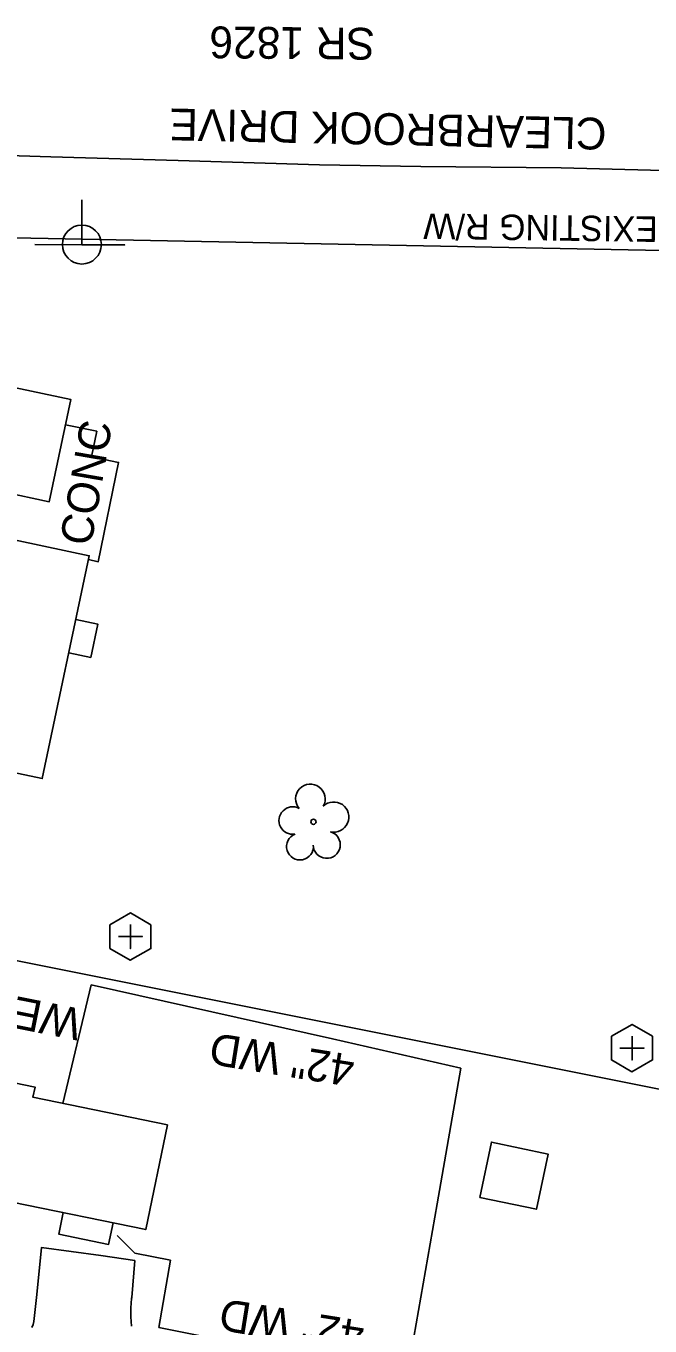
# Model space of a CAD drawing. Extents: x 1614611 to 1617571, y 898867 to 905462.
# Drawn here: x 1616412.2 to 1616490.7, y 900082.2 to 900245.7 of the extents above; entities that cross this region are included whole.
import ezdxf

# ---------------------------------------------------------------- set-up
doc = ezdxf.new("R2010")
doc.units = 0
for name, color, linetype in [('Exist Building', 7, 'Continuous'), ('Exist Other Culture Area Outline', 7, 'Continuous'), ('Exist Other Culture Area Outline Text', 7, 'Continuous'), ('Exist Other Culture Fence Line', 7, 'Continuous'), ('Exist Other Culture Fence Line Text', 7, 'Continuous'), ('Exist Other Culture Gate', 7, 'Continuous'), ('Exist Right of Way Line Text', 7, 'Continuous'), ('Exist Roads EOP Text', 7, 'Continuous'), ('Exist Roads EOT Text', 7, 'Continuous'), ('Exist Utilities Power Joint Use Telephone CELL', 7, 'Continuous'), ('Exist Vegetation Tree CELL', 7, 'Continuous'), ('Prop Drainage Structure Pipe Alternate 30in Label', 7, 'Continuous'), ('Prop Drainage Structure Pipe RCP 15in Class V Label', 7, 'Continuous'), ('Prop Drainage Structure Pipe Stub Out CELL', 7, 'Continuous'), ('Prop Earthen Structure Head Ditch Label', 7, 'Continuous'), ('Scratch_Level_1', 7, 'Continuous'), ('Scratch_Level_9', 7, 'Continuous')]:
    doc.layers.add(name, color=color, linetype=linetype)

msp = doc.modelspace()

# ---------------------------------------------------------------- linework, layer by layer
at = {"layer": 'Exist Building'}
for points in [[(1616398.62, 900202.81), (1616417.87, 900198.75), (1616415.15, 900185.89), (1616409.3, 900187.13), (1616408.14, 900181.65), (1616420.19, 900179.11), (1616414.27, 900151.09), (1616398.7, 900154.38), (1616397.06, 900146.63), (1616383.08, 900149.58), (1616385.16, 900159.46), (1616382.19, 900160.08), (1616383.58, 900166.63), (1616386.53, 900166.01), (1616390.66, 900185.56), (1616395.42, 900184.55), (1616396.63, 900190.28), (1616396, 900190.41)], [(1616407.95, 900085.47), (1616371.06, 900093.09), (1616374.08, 900107.69), (1616377.15, 900107.06), (1616379.67, 900119.24), (1616413.36, 900112.28), (1616413.1, 900111), (1616430.02, 900107.51), (1616427.3, 900094.35), (1616410.5, 900097.82)], [(1616469.34, 900098.39), (1616470.79, 900105.35), (1616477.91, 900103.86), (1616476.45, 900096.91)]]:
    msp.add_lwpolyline(points, close=True, dxfattribs=at)
at = {"layer": 'Exist Other Culture Area Outline'}
for points in [[(1616417.2, 900195.57), (1616421.12, 900194.77), (1616420.46, 900191.54), (1616423.87, 900190.85), (1616421.32, 900178.36), (1616420.08, 900178.62)], [(1616418.49, 900171.09), (1616421.26, 900170.51), (1616420.38, 900166.32), (1616417.61, 900166.9)], [(1616423.19, 900095.2), (1616422.62, 900092.48), (1616416.35, 900093.79), (1616416.91, 900096.5)]]:
    msp.add_lwpolyline(points, dxfattribs=at)
at = {"layer": 'Exist Other Culture Fence Line'}
msp.add_lwpolyline([(1616425.93, 900091.39), (1616430.4, 900090.49), (1616428.96, 900082.04), (1616460.13, 900075.78), (1616463.95, 900097.58), (1616466.93, 900114.65), (1616450.79, 900118.34), (1616420.43, 900125.13), (1616416.86, 900110.23)], dxfattribs=at)
at = {"layer": 'Exist Other Culture Gate'}
msp.add_line((1616425.93, 900091.39), (1616423.68, 900093.61), dxfattribs=at)
at = {"layer": 'Exist Utilities Power Joint Use Telephone CELL'}
msp.add_line((1616419.26, 900218.24), (1616419.26, 900218.24), dxfattribs=at)
msp.add_lwpolyline([(1616413.32, 900218.24), (1616424.66, 900218.2), (1616419.26, 900218.22), (1616419.26, 900223.87)], dxfattribs=at)
msp.add_circle((1616419.26, 900218.25), 2.45, dxfattribs=at)
at = {"layer": 'Exist Vegetation Tree CELL'}
msp.add_line((1616448.4, 900145.65), (1616448.4, 900145.65), dxfattribs=at)
msp.add_circle((1616448.4, 900145.65), 0.326, dxfattribs=at)
for centre, radius, start, end in [((1616448.01, 900148.52), 1.86, 330.1651, 219.7134), ((1616445.79, 900145.8), 1.73, 62.6636, 279.3457), ((1616450.95, 900146.24), 1.9, 257.1011, 134.1999), ((1616446.7, 900142.53), 1.69, 111.5671, 6.231), ((1616450.07, 900142.75), 1.7, 181.2822, 74.56)]:
    msp.add_arc(centre, radius, start, end, dxfattribs=at)
at = {"layer": 'Prop Drainage Structure Pipe Alternate 30in Label'}
msp.add_lwpolyline([(1616330.12, 900144.32), (1616611.48, 900088.11)], dxfattribs=at)
at = {"layer": 'Prop Drainage Structure Pipe Stub Out CELL'}
for p, q in [((1616425.36, 900131.2), (1616425.36, 900131.2)), ((1616488.48, 900117.19), (1616488.48, 900117.19))]:
    msp.add_line(p, q, dxfattribs=at)
for points in [[(1616422.78, 900132.69), (1616422.78, 900129.71), (1616425.35, 900128.22), (1616427.94, 900129.7), (1616427.94, 900132.68), (1616425.37, 900134.18)], [(1616485.9, 900118.68), (1616485.89, 900115.7), (1616488.47, 900114.21), (1616491.06, 900115.69), (1616491.06, 900118.67), (1616488.48, 900120.17)]]:
    msp.add_lwpolyline(points, close=True, dxfattribs=at)
for points in [[(1616425.36, 900132.71), (1616425.36, 900129.69), (1616425.36, 900131.2), (1616426.87, 900131.2), (1616423.85, 900131.2)], [(1616488.48, 900118.7), (1616488.48, 900115.67), (1616488.48, 900117.19), (1616489.99, 900117.19), (1616486.96, 900117.19)]]:
    msp.add_lwpolyline(points, dxfattribs=at)
at = {"layer": 'Prop Earthen Structure Head Ditch Label'}
msp.add_line((1616346.95, 900220.35), (1616622.33, 900214.99), dxfattribs=at)
at = {"layer": 'Scratch_Level_1'}
msp.add_lwpolyline([(1616425.5, 900082.21), (1616425.43, 900083.37), (1616425.43, 900084.53), (1616425.52, 900085.68), (1616425.53, 900085.8), (1616425.91, 900090.46), (1616421.66, 900091.11), (1616414.19, 900092.12), (1616413.57, 900086.19), (1616413.2, 900082.8), (1616413.11, 900082.4), (1616412.96, 900082.02)], dxfattribs=at)
at = {"layer": 'Scratch_Level_9'}
msp.add_lwpolyline([(1616497.22, 900227.45), (1616479.57, 900227.89), (1616461.91, 900228.06), (1616449.15, 900228.28), (1616431.37, 900228.81), (1616415.37, 900229.27), (1616400.73, 900229.73)], dxfattribs=at)

# ---------------------------------------------------------------- texts
at = {"layer": 'Exist Other Culture Area Outline Text'}
msp.add_text('CONC', height=4, rotation=80.1609, dxfattribs=at).set_placement((1616420.41, 900180.21))
at = {"layer": 'Exist Other Culture Fence Line Text'}
for p in [(1616453.75, 900116.25), (1616454.98, 900082.8)]:
    msp.add_text('42" WD', height=4, rotation=170.9008, dxfattribs=at).set_placement(p)
at = {"layer": 'Exist Right of Way Line Text'}
msp.add_text('EXISTING R/W', height=3.2, rotation=179.2304, dxfattribs=at).set_placement((1616491.74, 900221.77))
at = {"layer": 'Exist Roads EOP Text'}
msp.add_text('SR 1826', height=4, rotation=179.4454, dxfattribs=at).set_placement((1616456.14, 900245.49))
at = {"layer": 'Exist Roads EOT Text'}
msp.add_text('CLEARBROOK DRIVE', height=4, rotation=178.7509, dxfattribs=at).set_placement((1616485.31, 900234.17))
at = {"layer": 'Prop Drainage Structure Pipe RCP 15in Class V Label'}
msp.add_text('WELL', height=4, rotation=168.7263, dxfattribs=at).set_placement((1616419.45, 900122.05))

doc.saveas('drawing.dxf')
